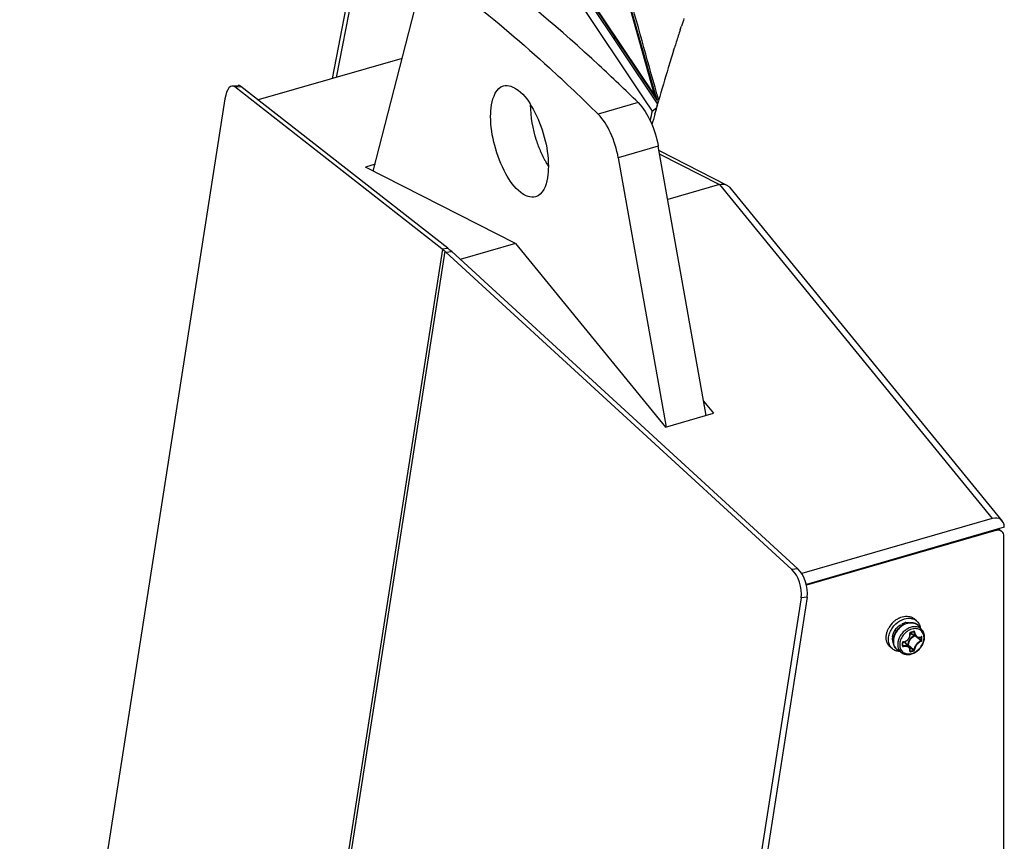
# Model space of a CAD drawing. Header units: millimetres. Extents: x 0 to 420, y 0 to 297.
# Tile 399 of 502: x 303 to 324, y 200 to 218. Entities that reach past the tile are written whole.
import ezdxf

# ---------------------------------------------------------------- set-up
doc = ezdxf.new("R2010")
doc.units = ezdxf.units.MM
doc.header["$LTSCALE"] = 23.1
doc.layers.get('0').update_dxf_attribs({"linetype": 'CONTINUOUS'})

msp = doc.modelspace()

# ---------------------------------------------------------------- linework, layer by layer
at = {"color": 7, "linetype": 'CONTINUOUS'}
for p, q in [((316.719, 215.941), (314.202, 224.83)), ((311.357, 223.933), (316.719, 215.941)), ((311.378, 223.827), (316.78, 215.758)), ((309.735, 216.311), (310.629, 220.951)), ((310.69, 220.849), (309.82, 216.335)), ((314.661, 218.603), (316.483, 215.873)), ((310.621, 214.309), (311.647, 218.302)), ((317.271, 217.371), (317.296, 217.448)), ((317.271, 217.37), (317.283, 217.406)), ((317.283, 217.406), (317.297, 217.448)), ((315.845, 217.155), (315.845, 217.216)), ((317.124, 216.911), (317.145, 216.977)), ((317.125, 216.911), (317.146, 216.977)), ((311.248, 216.748), (308.13, 215.848)), ((307.562, 216.151), (307.692, 216.163)), ((307.624, 216.13), (307.753, 216.142)), ((312.105, 212.628), (307.624, 216.13)), ((312.235, 212.64), (307.753, 216.142)), ((307.409, 215.875), (302.963, 187.411)), ((316.482, 215.873), (316.658, 215.609)), ((316.719, 215.941), (316.768, 215.839)), ((316.771, 215.729), (316.801, 215.836)), ((316.772, 215.729), (316.802, 215.836)), ((316.358, 215.79), (315.492, 215.54)), ((316.658, 215.609), (316.76, 215.685)), ((316.719, 215.544), (316.722, 215.555)), ((316.72, 215.544), (316.724, 215.555)), ((316.794, 214.845), (315.928, 214.595)), ((317.83, 209.02), (316.794, 214.845)), ((316.811, 214.752), (318.278, 214.005)), ((315.928, 214.595), (316.964, 208.768)), ((316.825, 214.674), (318.118, 214.015)), ((310.659, 214.455), (310.451, 214.395)), ((313.701, 212.74), (310.451, 214.395)), ((318.118, 214.015), (316.999, 213.692)), ((318.118, 214.015), (324.028, 206.788)), ((318.333, 213.961), (324.243, 206.734)), ((312.117, 212.618), (308.226, 187.712)), ((312.105, 212.628), (312.235, 212.64)), ((313.701, 212.74), (312.506, 212.395)), ((313.701, 212.74), (316.951, 208.766)), ((312.169, 212.573), (308.278, 187.667)), ((312.191, 212.554), (312.32, 212.566)), ((312.191, 212.554), (319.685, 205.685)), ((312.32, 212.566), (319.815, 205.697)), ((317.775, 209.33), (317.99, 209.066)), ((316.951, 208.766), (317.99, 209.066)), ((324.028, 206.788), (319.899, 205.597)), ((324.288, 206.598), (320.001, 205.361)), ((324.104, 206.527), (320.005, 205.343)), ((324.089, 206.541), (324.104, 206.527)), ((324.168, 206.564), (324.235, 206.505)), ((324.278, 172.51), (324.278, 206.404)), ((319.815, 205.697), (319.685, 205.685)), ((319.886, 205.07), (315.44, 176.611)), ((320.016, 205.082), (315.57, 176.628)), ((320.016, 205.082), (319.886, 205.07)), ((322.095, 204.484), (322.068, 204.507)), ((322.387, 204.572), (322.337, 204.615)), ((322.036, 204.488), (322.075, 204.472)), ((322.064, 204.464), (322.036, 204.488)), ((322.248, 204.309), (322.249, 204.31)), ((322.248, 204.307), (322.248, 204.309)), ((322.25, 204.295), (322.248, 204.307)), ((322.249, 204.312), (322.25, 204.314)), ((322.249, 204.31), (322.249, 204.312)), ((322.25, 204.314), (322.251, 204.315)), ((322.25, 204.279), (322.25, 204.295)), ((322.251, 204.315), (322.252, 204.316)), ((322.252, 204.316), (322.253, 204.318)), ((322.253, 204.318), (322.254, 204.319)), ((322.254, 204.319), (322.255, 204.319)), ((322.255, 204.319), (322.257, 204.32)), ((322.257, 204.32), (322.266, 204.323)), ((322.257, 204.32), (322.257, 204.32)), ((322.385, 204.226), (322.259, 204.304)), ((322.266, 204.323), (322.278, 204.326)), ((322.278, 204.326), (322.291, 204.33)), ((322.291, 204.33), (322.303, 204.333)), ((322.303, 204.333), (322.314, 204.337)), ((322.314, 204.337), (322.324, 204.339)), ((322.32, 204.338), (322.332, 204.332)), ((322.324, 204.34), (322.324, 204.339)), ((322.324, 204.339), (322.325, 204.34)), ((322.324, 204.339), (322.324, 204.339)), ((322.325, 204.34), (322.326, 204.34)), ((322.326, 204.34), (322.327, 204.339)), ((322.327, 204.339), (322.327, 204.339)), ((322.504, 204.381), (322.433, 204.462)), ((322.087, 204.102), (322.088, 204.103)), ((322.088, 204.091), (322.087, 204.102)), ((322.088, 204.105), (322.089, 204.106)), ((322.088, 204.103), (322.088, 204.105)), ((322.088, 204.078), (322.088, 204.091)), ((322.088, 204.065), (322.088, 204.078)), ((322.089, 204.106), (322.09, 204.108)), ((322.09, 204.108), (322.091, 204.109)), ((322.091, 204.109), (322.093, 204.111)), ((322.093, 204.111), (322.094, 204.112)), ((322.094, 204.112), (322.096, 204.112)), ((322.096, 204.112), (322.098, 204.113)), ((322.098, 204.113), (322.099, 204.113)), ((322.099, 204.113), (322.111, 204.115)), ((322.111, 204.115), (322.126, 204.119)), ((322.126, 204.119), (322.14, 204.124)), ((322.229, 203.999), (322.135, 204.111)), ((322.14, 204.124), (322.154, 204.13)), ((322.154, 204.13), (322.168, 204.138)), ((322.168, 204.138), (322.181, 204.147)), ((322.181, 204.147), (322.193, 204.157)), ((322.193, 204.157), (322.204, 204.168)), ((322.204, 204.168), (322.214, 204.18)), ((322.214, 204.18), (322.223, 204.192)), ((322.223, 204.192), (322.231, 204.206)), ((322.231, 204.206), (322.238, 204.22)), ((322.238, 204.22), (322.243, 204.234)), ((322.243, 204.234), (322.247, 204.249)), ((322.247, 204.249), (322.249, 204.264)), ((322.249, 204.264), (322.25, 204.279)), ((322.378, 204.23), (322.384, 204.225)), ((322.385, 204.226), (322.391, 204.222)), ((322.391, 204.222), (322.401, 204.218)), ((322.401, 204.218), (322.411, 204.215)), ((322.411, 204.215), (322.421, 204.213)), ((322.42, 204.213), (322.434, 204.201)), ((322.421, 204.213), (322.432, 204.212)), ((322.432, 204.212), (322.443, 204.213)), ((322.443, 204.213), (322.454, 204.214)), ((322.454, 204.214), (322.466, 204.217)), ((322.466, 204.217), (322.477, 204.221)), ((322.477, 204.221), (322.486, 204.225)), ((322.483, 204.224), (322.49, 204.22)), ((322.486, 204.225), (322.486, 204.225)), ((322.486, 204.225), (322.487, 204.225)), ((322.487, 204.225), (322.487, 204.225)), ((321.863, 203.967), (321.813, 204.011)), ((322.07, 203.879), (321.979, 203.938)), ((322.087, 204.035), (322.088, 204.052)), ((322.087, 204.035), (322.087, 204.035)), ((322.088, 204.034), (322.087, 204.035)), ((322.088, 204.052), (322.088, 204.065)), ((322.088, 204.043), (322.091, 204.038)), ((322.088, 204.043), (322.097, 204.03)), ((322.088, 204.033), (322.088, 204.034)), ((322.088, 204.034), (322.088, 204.034)), ((322.194, 204.052), (322.187, 204.05)), ((322.199, 204.04), (322.196, 204.039)), ((322.235, 203.991), (322.229, 203.999)), ((322.24, 203.982), (322.235, 203.991)), ((322.245, 203.972), (322.24, 203.982)), ((322.248, 203.962), (322.245, 203.972)), ((322.25, 203.951), (322.248, 203.962)), ((322.248, 203.919), (322.249, 203.92)), ((322.248, 203.919), (322.248, 203.919)), ((322.249, 203.92), (322.25, 203.928)), ((322.249, 203.926), (322.255, 203.918)), ((322.25, 203.94), (322.25, 203.951)), ((322.25, 203.928), (322.25, 203.94))]:
    msp.add_line(p, q, dxfattribs=at)
at = {"color": 3, "linetype": 'CONTINUOUS'}
for p, q in [((316.768, 215.839), (314.253, 224.724)), ((311.407, 223.831), (316.768, 215.839))]:
    msp.add_line(p, q, dxfattribs=at)
msp.add_arc((-1819.649, -379.167), 2217.759, 15.562546, 15.685952, dxfattribs=at)
at = {"color": 7, "linetype": 'CONTINUOUS'}
for centre, radius, start, end in [((359.742, 203.517), 44.674, 161.6071, 161.8305), ((359.523, 203.589), 44.443, 161.9347, 162.3005), ((359.378, 203.635), 44.291, 162.3007, 162.4678), ((359.144, 203.709), 44.045, 162.5574, 163.0577), ((289.101, 188.748), 37.607, 45.431, 47.6516), ((358.726, 203.835), 43.609, 163.0569, 164.0267), ((370.123, 204.412), 54.624, 168.1718, 168.3938), ((358.299, 203.958), 43.165, 164.1753, 164.4141), ((358.133, 204.004), 42.992, 164.43, 164.7484), ((316.483, 215.679), 2.429, 203.2498, 208.0682), ((316.15, 215.503), 2.051, 208.0903, 212.0569), ((322.247, 204.165), 0.527, 133.2347, 151.1427), ((322.244, 204.168), 0.522, 129.6943, 133.2959), ((322.202, 204.264), 0.276, 99.1324, 105.2675), ((322.314, 204.392), 0.104, 231.028, 232.4183), ((322.315, 204.393), 0.105, 232.4272, 238.2028), ((321.711, 206.35), 2.096, 285.1573, 287.0544), ((322.286, 204.332), 0.196, 50.211, 52.557), ((322.286, 204.332), 0.196, 47.2273, 50.2104), ((322.285, 204.331), 0.197, 41.5302, 47.2187), ((322.142, 204.194), 0.276, 172.9431, 179.0207), ((319.824, 204.063), 2.257, 0.0037, 0.857), ((322.104, 204.097), 0.0224, 97.075, 105.672), ((322.055, 204.044), 0.105, 40.0114, 46.1574), ((313.282, 193.486), 14.078, 49.4838, 49.7174), ((314.333, 194.715), 12.46, 49.156, 49.4876), ((313.823, 194.005), 13.345, 49.5063, 49.8209), ((322.431, 204.345), 0.128, 294.5694, 296.3793), ((320.945, 204.187), 1.545, 0.0047, 1.24), ((321.013, 204.187), 1.476, 358.7317, 0.0048), ((320.947, 204.186), 1.558, 0.0043, 1.2397), ((321.016, 204.186), 1.489, 358.7319, 0.0051), ((319.936, 204.063), 2.145, 359.1208, 0.0036), ((322.085, 204.035), 0.00278, 350.9893, 359.0937), ((331.315, 214.761), 14.073, 229.6263, 229.9463), ((330.798, 214.249), 13.334, 229.8909, 230.2448), ((322.251, 203.921), 0.00339, 216.4082, 219.6472), ((321.873, 205.366), 1.498, 284.7858, 287.4177), ((329.907, 213.086), 11.885, 229.9448, 230.3357), ((321.872, 205.37), 1.516, 284.7881, 287.4102), ((329.528, 212.721), 11.348, 230.2437, 230.6438)]:
    msp.add_arc(centre, radius, start, end, dxfattribs=at)
for centre, major_axis, ratio, start_param, end_param in [((307.584, 215.651), (-0.018, 0.5), 0.374933, -0.305708, 1.094137), ((307.714, 215.663), (-0.018, 0.5), 0.374933, -0.305708, 0.021432), ((312.066, 212.148), (-0.018, 0.5), 0.374933, -0.368885, -0.305708), ((312.195, 212.16), (-0.018, 0.5), 0.374933, -0.421159, -0.305708), ((312.066, 212.148), (-0.125, 0.488), 0.63108, -0.769123, -0.699156), ((312.196, 212.161), (-0.125, 0.488), 0.63108, -0.769123, -0.646909), ((324.028, 206.523), (0.19, 0.236), 0.751657, 5.532422, 7.103218), ((319.561, 205.279), (-0.125, 0.488), 0.63108, -2.168969, -0.769123), ((319.691, 205.292), (-0.125, 0.488), 0.63108, -2.168969, -0.769123)]:
    msp.add_ellipse(centre, major_axis=major_axis, ratio=ratio, start_param=start_param, end_param=end_param, dxfattribs=at)
for points, knots in [([(316.358, 215.79), (316.079, 216.065), (314.991, 217.104), (313.839, 218.077), (312.949, 218.743)], [0, 0, 0, 0, 0.261022, 1, 1, 1, 1]), ([(312.083, 218.493), (312.281, 218.345), (313.088, 217.724), (313.864, 217.062), (314.435, 216.542)], [0, 0, 0, 0, 0.242339, 1, 1, 1, 1]), ([(313.163, 215.493), (313.163, 215.576), (313.174, 215.808), (313.285, 216.107), (313.441, 216.153)], [0, 0, 0, 0, 0.336643, 1, 1, 1, 1]), ([(313.441, 216.153), (313.546, 216.184), (313.847, 216.042), (314.119, 215.622), (314.347, 215.056), (314.413, 214.624), (314.413, 214.411)], [0, 0, 0, 0, 0.153843, 0.397185, 0.701764, 1, 1, 1, 1]), ([(314.252, 214.721), (314.217, 214.803), (314.095, 215.131), (314.029, 215.483), (314.029, 215.743)], [0, 0, 0, 0, 0.255823, 1, 1, 1, 1]), ([(316.358, 215.79), (316.473, 215.677), (316.656, 215.368), (316.761, 215.031), (316.794, 214.845)], [0, 0, 0, 0, 0.459438, 1, 1, 1, 1]), ([(314.135, 213.751), (314.029, 213.72), (313.728, 213.862), (313.456, 214.281), (313.229, 214.848), (313.163, 215.28), (313.163, 215.493)], [0, 0, 0, 0, 0.153843, 0.397185, 0.701764, 1, 1, 1, 1]), ([(315.928, 214.595), (315.895, 214.781), (315.79, 215.118), (315.607, 215.427), (315.492, 215.54)], [0, 0, 0, 0, 0.540562, 1, 1, 1, 1]), ([(314.413, 214.411), (314.413, 214.328), (314.402, 214.095), (314.291, 213.797), (314.135, 213.751)], [0, 0, 0, 0, 0.336643, 1, 1, 1, 1]), ([(318.118, 214.015), (318.145, 214.023), (318.2, 214.031), (318.255, 214.017), (318.278, 214.005)], [0, 0, 0, 0, 0.523048, 1, 1, 1, 1]), ([(312.169, 212.573), (312.164, 212.577), (312.146, 212.591), (312.128, 212.606), (312.117, 212.618)], [0, 0, 0, 0, 0.29236, 1, 1, 1, 1]), ([(312.256, 212.62), (312.257, 212.618), (312.265, 212.61), (312.274, 212.603), (312.282, 212.597)], [0, 0, 0, 0, 0.212925, 1, 1, 1, 1]), ([(324.235, 206.505), (324.219, 206.519), (324.175, 206.539), (324.128, 206.534), (324.104, 206.527)], [0, 0, 0, 0, 0.473539, 1, 1, 1, 1]), ([(324.278, 206.404), (324.278, 206.423), (324.271, 206.461), (324.249, 206.493), (324.235, 206.505)], [0, 0, 0, 0, 0.519998, 1, 1, 1, 1]), ([(321.863, 203.967), (321.842, 203.986), (321.805, 204.034), (321.777, 204.123), (321.778, 204.223), (321.807, 204.326), (321.861, 204.424), (321.957, 204.536), (322.056, 204.596), (322.125, 204.616)], [0, 0, 0, 0, 0.104396, 0.214712, 0.334327, 0.463303, 0.598992, 0.737102, 1, 1, 1, 1]), ([(321.91, 204.57), (321.917, 204.576), (321.945, 204.598), (321.976, 204.617), (321.999, 204.629)], [0, 0, 0, 0, 0.25384, 1, 1, 1, 1]), ([(321.999, 204.629), (322.005, 204.632), (322.03, 204.644), (322.056, 204.654), (322.075, 204.659)], [0, 0, 0, 0, 0.255013, 1, 1, 1, 1]), ([(322.068, 204.507), (322.073, 204.509), (322.093, 204.519), (322.114, 204.526), (322.13, 204.531)], [0, 0, 0, 0, 0.255242, 1, 1, 1, 1]), ([(322.075, 204.659), (322.122, 204.673), (322.195, 204.68), (322.284, 204.653), (322.321, 204.629), (322.337, 204.615)], [0, 0, 0, 0, 0.524089, 0.765965, 1, 1, 1, 1]), ([(322.095, 204.484), (322.103, 204.489), (322.136, 204.507), (322.172, 204.52), (322.2, 204.526)], [0, 0, 0, 0, 0.257132, 1, 1, 1, 1]), ([(322.206, 204.523), (322.197, 204.521), (322.159, 204.511), (322.124, 204.495), (322.099, 204.48)], [0, 0, 0, 0, 0.242244, 1, 1, 1, 1]), ([(322.125, 204.616), (322.172, 204.629), (322.245, 204.637), (322.334, 204.61), (322.371, 204.586), (322.387, 204.572)], [0, 0, 0, 0, 0.524089, 0.765965, 1, 1, 1, 1]), ([(322.159, 204.537), (322.167, 204.538), (322.197, 204.542), (322.229, 204.539), (322.251, 204.533)], [0, 0, 0, 0, 0.260904, 1, 1, 1, 1]), ([(322.2, 204.526), (322.222, 204.531), (322.265, 204.536), (322.33, 204.528), (322.388, 204.504), (322.419, 204.477), (322.433, 204.462)], [0, 0, 0, 0, 0.266294, 0.518775, 0.761309, 1, 1, 1, 1]), ([(322.405, 204.488), (322.392, 204.498), (322.363, 204.514), (322.296, 204.534), (322.241, 204.531), (322.206, 204.523)], [0, 0, 0, 0, 0.235668, 0.47873, 1, 1, 1, 1]), ([(322.387, 204.572), (322.408, 204.554), (322.445, 204.508), (322.463, 204.452), (322.468, 204.423)], [0, 0, 0, 0, 0.486811, 1, 1, 1, 1]), ([(321.73, 204.242), (321.731, 204.25), (321.735, 204.284), (321.743, 204.317), (321.751, 204.342)], [0, 0, 0, 0, 0.243694, 1, 1, 1, 1]), ([(321.751, 204.342), (321.753, 204.348), (321.763, 204.375), (321.775, 204.4), (321.785, 204.419)], [0, 0, 0, 0, 0.246655, 1, 1, 1, 1]), ([(321.868, 204.228), (321.874, 204.28), (321.915, 204.381), (321.991, 204.459), (322.036, 204.488)], [0, 0, 0, 0, 0.489346, 1, 1, 1, 1]), ([(321.881, 204.136), (321.881, 204.204), (321.917, 204.31), (322.005, 204.421), (322.063, 204.466), (322.095, 204.484)], [0, 0, 0, 0, 0.484994, 0.744206, 1, 1, 1, 1]), ([(322.099, 204.48), (322.068, 204.462), (322.009, 204.416), (321.921, 204.305), (321.885, 204.199), (321.885, 204.13)], [0, 0, 0, 0, 0.256449, 0.516507, 1, 1, 1, 1]), ([(322.504, 204.381), (322.487, 204.401), (322.442, 204.434), (322.358, 204.452), (322.267, 204.439), (322.177, 204.399), (322.096, 204.335), (322.013, 204.228), (321.979, 204.128), (321.979, 204.063)], [0, 0, 0, 0, 0.104646, 0.214456, 0.334319, 0.464647, 0.602133, 0.741336, 1, 1, 1, 1]), ([(322.549, 204.207), (322.549, 204.239), (322.54, 204.288), (322.506, 204.341), (322.473, 204.372), (322.432, 204.394), (322.369, 204.409), (322.28, 204.399), (322.18, 204.349), (322.095, 204.267), (322.038, 204.166), (322.022, 204.091), (322.022, 204.055)], [0, 0, 0, 0, 0.116061, 0.170531, 0.224017, 0.278077, 0.33415, 0.455161, 0.589255, 0.730676, 0.870373, 1, 1, 1, 1]), ([(322.101, 204.119), (322.122, 204.121), (322.164, 204.136), (322.214, 204.179), (322.243, 204.238), (322.246, 204.282), (322.243, 204.302)], [0, 0, 0, 0, 0.248621, 0.503909, 0.756865, 1, 1, 1, 1]), ([(322.259, 204.327), (322.254, 204.326), (322.245, 204.319), (322.242, 204.307), (322.243, 204.302)], [0, 0, 0, 0, 0.497502, 1, 1, 1, 1]), ([(322.243, 204.302), (322.245, 204.303), (322.247, 204.304), (322.249, 204.306), (322.249, 204.307)], [0, 0, 0, 0, 0.636699, 1, 1, 1, 1]), ([(322.249, 204.299), (322.252, 204.298), (322.266, 204.29), (322.28, 204.286), (322.292, 204.284)], [0, 0, 0, 0, 0.245657, 1, 1, 1, 1]), ([(322.259, 204.327), (322.259, 204.326), (322.259, 204.323), (322.258, 204.32), (322.257, 204.32)], [0, 0, 0, 0, 0.627461, 1, 1, 1, 1]), ([(322.326, 204.347), (322.326, 204.346), (322.326, 204.343), (322.326, 204.341), (322.324, 204.34)], [0, 0, 0, 0, 0.317821, 1, 1, 1, 1]), ([(322.345, 204.332), (322.345, 204.336), (322.342, 204.344), (322.333, 204.348), (322.328, 204.347), (322.326, 204.347)], [0, 0, 0, 0, 0.506274, 0.74763, 1, 1, 1, 1]), ([(322.332, 204.332), (322.332, 204.333), (322.331, 204.336), (322.329, 204.338), (322.327, 204.339)], [0, 0, 0, 0, 0.26474, 1, 1, 1, 1]), ([(322.332, 204.332), (322.333, 204.31), (322.339, 204.278), (322.362, 204.244), (322.377, 204.231), (322.385, 204.226)], [0, 0, 0, 0, 0.53086, 0.77212, 1, 1, 1, 1]), ([(322.345, 204.332), (322.343, 204.331), (322.338, 204.331), (322.334, 204.331), (322.332, 204.332)], [0, 0, 0, 0, 0.535787, 1, 1, 1, 1]), ([(322.345, 204.332), (322.346, 204.312), (322.353, 204.276), (322.381, 204.239), (322.41, 204.223), (322.443, 204.216), (322.468, 204.222), (322.484, 204.229)], [0, 0, 0, 0, 0.278831, 0.524545, 0.640418, 0.756075, 1, 1, 1, 1]), ([(322.561, 204.221), (322.561, 204.25), (322.552, 204.309), (322.523, 204.36), (322.504, 204.381)], [0, 0, 0, 0, 0.512172, 1, 1, 1, 1]), ([(321.813, 204.011), (321.798, 204.024), (321.771, 204.055), (321.733, 204.131), (321.727, 204.198), (321.73, 204.242)], [0, 0, 0, 0, 0.23573, 0.478338, 1, 1, 1, 1]), ([(321.882, 204.108), (321.879, 204.115), (321.869, 204.144), (321.865, 204.175), (321.866, 204.199)], [0, 0, 0, 0, 0.24096, 1, 1, 1, 1]), ([(321.979, 203.938), (321.964, 203.948), (321.935, 203.973), (321.893, 204.037), (321.881, 204.097), (321.881, 204.136)], [0, 0, 0, 0, 0.241408, 0.48582, 1, 1, 1, 1]), ([(321.885, 204.13), (321.885, 204.092), (321.896, 204.034), (321.937, 203.972), (321.964, 203.948), (321.979, 203.938)], [0, 0, 0, 0, 0.517981, 0.760912, 1, 1, 1, 1]), ([(322.022, 204.055), (322.022, 204.022), (322.032, 203.974), (322.065, 203.92), (322.099, 203.889), (322.139, 203.868), (322.203, 203.852), (322.291, 203.862), (322.392, 203.913), (322.476, 203.995), (322.534, 204.095), (322.549, 204.171), (322.549, 204.207)], [0, 0, 0, 0, 0.116061, 0.170531, 0.224017, 0.278077, 0.33415, 0.455161, 0.589255, 0.730676, 0.870373, 1, 1, 1, 1]), ([(322.07, 203.879), (322.091, 203.864), (322.142, 203.844), (322.226, 203.84), (322.311, 203.862), (322.391, 203.907), (322.461, 203.97), (322.533, 204.07), (322.561, 204.162), (322.561, 204.221)], [0, 0, 0, 0, 0.11099, 0.226939, 0.3499, 0.479569, 0.613404, 0.747536, 1, 1, 1, 1]), ([(322.098, 204.118), (322.093, 204.117), (322.084, 204.111), (322.081, 204.102), (322.081, 204.097)], [0, 0, 0, 0, 0.515379, 1, 1, 1, 1]), ([(322.081, 204.097), (322.082, 204.097), (322.084, 204.098), (322.087, 204.1), (322.087, 204.102)], [0, 0, 0, 0, 0.337798, 1, 1, 1, 1]), ([(322.101, 204.119), (322.101, 204.117), (322.101, 204.115), (322.099, 204.113), (322.099, 204.113)], [0, 0, 0, 0, 0.653706, 1, 1, 1, 1]), ([(322.16, 204.082), (322.158, 204.086), (322.153, 204.1), (322.145, 204.114), (322.137, 204.123)], [0, 0, 0, 0, 0.256486, 1, 1, 1, 1]), ([(322.341, 204.253), (322.301, 204.236), (322.231, 204.179), (322.196, 204.094), (322.194, 204.052)], [0, 0, 0, 0, 0.508297, 1, 1, 1, 1]), ([(322.355, 204.244), (322.315, 204.23), (322.244, 204.175), (322.209, 204.092), (322.207, 204.05)], [0, 0, 0, 0, 0.506537, 1, 1, 1, 1]), ([(322.482, 204.141), (322.463, 204.134), (322.425, 204.112), (322.378, 204.064), (322.344, 204.008), (322.333, 203.967), (322.332, 203.947)], [0, 0, 0, 0, 0.240504, 0.508011, 0.771047, 1, 1, 1, 1]), ([(322.487, 204.128), (322.469, 204.122), (322.433, 204.1), (322.389, 204.055), (322.357, 204.002), (322.346, 203.963), (322.345, 203.945)], [0, 0, 0, 0, 0.240191, 0.508131, 0.771537, 1, 1, 1, 1]), ([(322.482, 204.141), (322.483, 204.141), (322.487, 204.145), (322.49, 204.15), (322.49, 204.154)], [0, 0, 0, 0, 0.22923, 1, 1, 1, 1]), ([(322.488, 204.128), (322.488, 204.132), (322.486, 204.137), (322.483, 204.14), (322.482, 204.141)], [0, 0, 0, 0, 0.765063, 1, 1, 1, 1]), ([(322.488, 204.23), (322.488, 204.23), (322.488, 204.228), (322.487, 204.225), (322.486, 204.225)], [0, 0, 0, 0, 0.311988, 1, 1, 1, 1]), ([(322.504, 204.22), (322.504, 204.224), (322.502, 204.23), (322.493, 204.233), (322.489, 204.231), (322.487, 204.23)], [0, 0, 0, 0, 0.501065, 0.7339, 1, 1, 1, 1]), ([(322.49, 204.22), (322.49, 204.221), (322.489, 204.223), (322.488, 204.225), (322.487, 204.225)], [0, 0, 0, 0, 0.299348, 1, 1, 1, 1]), ([(322.487, 204.128), (322.49, 204.129), (322.498, 204.135), (322.504, 204.145), (322.504, 204.153)], [0, 0, 0, 0, 0.23682, 1, 1, 1, 1]), ([(322.504, 204.22), (322.502, 204.218), (322.497, 204.218), (322.492, 204.219), (322.49, 204.22)], [0, 0, 0, 0, 0.519253, 1, 1, 1, 1]), ([(322.504, 204.153), (322.502, 204.152), (322.497, 204.151), (322.492, 204.152), (322.49, 204.154)], [0, 0, 0, 0, 0.514589, 1, 1, 1, 1]), ([(322.023, 203.909), (321.993, 203.91), (321.935, 203.92), (321.885, 203.949), (321.863, 203.967)], [0, 0, 0, 0, 0.513149, 1, 1, 1, 1]), ([(321.979, 204.063), (321.979, 204.026), (321.99, 203.971), (322.029, 203.911), (322.055, 203.888), (322.07, 203.879)], [0, 0, 0, 0, 0.517891, 0.760854, 1, 1, 1, 1]), ([(322.081, 204.031), (322.081, 204.031), (322.084, 204.031), (322.087, 204.033), (322.087, 204.035)], [0, 0, 0, 0, 0.320164, 1, 1, 1, 1]), ([(322.081, 204.031), (322.081, 204.028), (322.082, 204.024), (322.088, 204.016), (322.096, 204.016), (322.101, 204.017)], [0, 0, 0, 0, 0.242796, 0.480959, 1, 1, 1, 1]), ([(322.088, 204.033), (322.089, 204.032), (322.092, 204.03), (322.096, 204.03), (322.097, 204.03)], [0, 0, 0, 0, 0.481244, 1, 1, 1, 1]), ([(322.229, 203.999), (322.223, 204.007), (322.205, 204.021), (322.173, 204.033), (322.136, 204.036), (322.11, 204.033), (322.097, 204.03)], [0, 0, 0, 0, 0.220991, 0.459498, 0.719842, 1, 1, 1, 1]), ([(322.101, 204.017), (322.101, 204.019), (322.1, 204.024), (322.098, 204.028), (322.097, 204.03)], [0, 0, 0, 0, 0.525808, 1, 1, 1, 1]), ([(322.243, 203.916), (322.246, 203.932), (322.245, 203.957), (322.229, 203.986), (322.204, 204.009), (322.159, 204.024), (322.121, 204.021), (322.101, 204.017)], [0, 0, 0, 0, 0.233033, 0.345382, 0.460439, 0.711705, 1, 1, 1, 1]), ([(322.194, 204.052), (322.197, 204.053), (322.201, 204.053), (322.206, 204.052), (322.207, 204.05)], [0, 0, 0, 0, 0.52676, 1, 1, 1, 1]), ([(322.194, 204.052), (322.194, 204.05), (322.195, 204.045), (322.197, 204.041), (322.199, 204.04)], [0, 0, 0, 0, 0.522055, 1, 1, 1, 1]), ([(322.199, 204.04), (322.202, 204.041), (322.206, 204.045), (322.207, 204.049), (322.207, 204.05)], [0, 0, 0, 0, 0.759447, 1, 1, 1, 1]), ([(322.243, 203.915), (322.244, 203.916), (322.246, 203.916), (322.248, 203.918), (322.249, 203.92)], [0, 0, 0, 0, 0.302268, 1, 1, 1, 1]), ([(322.243, 203.916), (322.243, 203.914), (322.243, 203.91), (322.248, 203.903), (322.255, 203.902), (322.259, 203.904)], [0, 0, 0, 0, 0.250804, 0.476639, 1, 1, 1, 1]), ([(322.25, 203.918), (322.25, 203.917), (322.252, 203.917), (322.254, 203.917), (322.255, 203.918)], [0, 0, 0, 0, 0.218072, 1, 1, 1, 1]), ([(322.259, 203.904), (322.259, 203.906), (322.259, 203.911), (322.257, 203.916), (322.255, 203.918)], [0, 0, 0, 0, 0.509293, 1, 1, 1, 1]), ([(322.321, 203.937), (322.322, 203.937), (322.327, 203.939), (322.331, 203.943), (322.332, 203.947)], [0, 0, 0, 0, 0.267515, 1, 1, 1, 1]), ([(322.326, 203.923), (322.326, 203.925), (322.325, 203.93), (322.323, 203.935), (322.321, 203.937)], [0, 0, 0, 0, 0.505426, 1, 1, 1, 1]), ([(322.326, 203.923), (322.328, 203.924), (322.337, 203.928), (322.345, 203.938), (322.345, 203.945)], [0, 0, 0, 0, 0.259636, 1, 1, 1, 1]), ([(322.345, 203.945), (322.342, 203.944), (322.336, 203.944), (322.333, 203.946), (322.332, 203.947)], [0, 0, 0, 0, 0.766641, 1, 1, 1, 1])]:
    msp.add_open_spline(points, degree=3, knots=knots, dxfattribs=at)
for points in [[(318.278, 214.005), (318.299, 213.994), (318.318, 213.979), (318.333, 213.961)], [(322.248, 203.919), (322.249, 203.918), (322.249, 203.918), (322.25, 203.918)]]:
    msp.add_open_spline(points, degree=3, dxfattribs=at)

doc.saveas('drawing.dxf')
